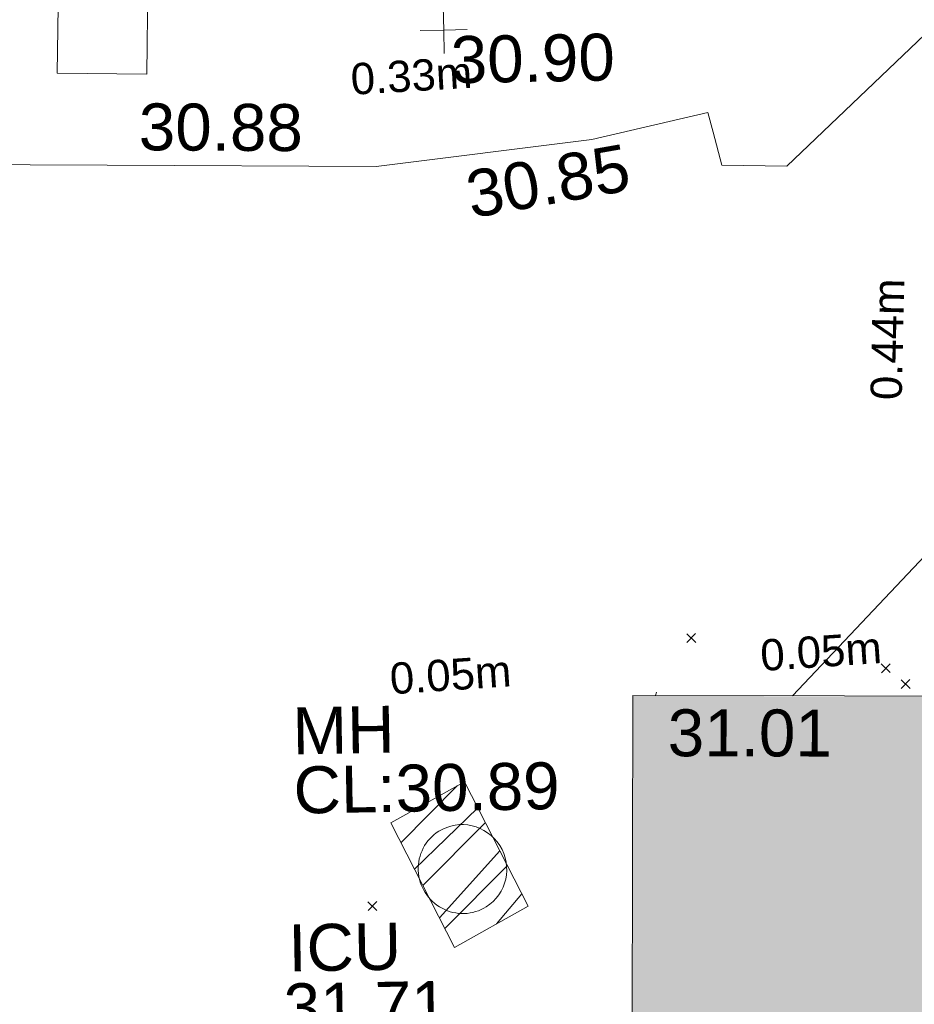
# Model space of a CAD drawing. Header units: millimetres. Extents: x -287732 to 520720, y -88450 to 287754.
# Tile 305 of 383: x 130363 to 137511, y 239168 to 247032. Entities that reach past the tile are written whole.
import ezdxf

# ---------------------------------------------------------------- set-up
doc = ezdxf.new("R2010")
doc.units = ezdxf.units.MM
for name, pattern in [('IMPORT-HIDDEN2 _3_', [4762.5, 3175, -1587.5]), ('IMPORT-UG_ELEC_LV_QLB2 _2_', [2700, 1500, -300.0000000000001, 0, -250, 150, -300.0000000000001, 0, -200]), ('IMPORT-UG_ELEC_STREET LIGHTING_QLB2 _2_', [2700, 1500, -300.0000000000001, 0, -250, 150, -300.0000000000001, 0, -200])]:
    doc.linetypes.add(name, pattern=pattern)
for name, color, linetype, lineweight, true_color in [('00_TOPO_EAVE', 7, 'Continuous', 9, 0x666666), ('00_TOPO_SERV_MH', 7, 'Continuous', 9, 0x666666), ('00_UAV_BUILDING_OUTLINE', 5, 'Continuous', 9, 0x0000ff), ('00_UAV_CONCRETE', 9, 'Continuous', 9, 0x808080), ('00_UAV_LEVEL_SPOT', 7, 'Continuous', 9, 0x666666), ('00_UAV_SERV_IC', 5, 'Continuous', 9, 0x0000ff), ('01_DTM_CONTOUR_MNR', 7, 'Continuous', 9, 0xa5a552), ('12333-PUM-2D-U-0001-C01 - Rev2_REVIT IMPORT_dwg', 7, 'Continuous', 9, 0x767676), ('A_RHA_Line', 7, 'Continuous', 9, 0x00a600), ('PUM-CHAMBER EXTENTS', 6, 'IMPORT-HIDDEN2 _3_', 9, 0xff00ff), ('PUM-ELECTRIC-LV-QLB2', 1, 'IMPORT-UG_ELEC_LV_QLB2 _2_', 9, 0xff0000)]:
    doc.layers.add(name, color=color, linetype=linetype, lineweight=lineweight, true_color=true_color)
doc.layers.add('A_RHA_Detail', color=7, linetype='Continuous', lineweight=9)
doc.layers.add('GEN-TEXT', color=7, linetype='Continuous', lineweight=9)
doc.styles.add('Arial_1', font='arial.ttf', dxfattribs={"height": 250})
doc.styles.add('Swis721 Lt BT_2', font='swissl.ttf', dxfattribs={"height": 375})

# ---------------------------------------------------------------- blocks, each defined once
blk = doc.blocks.new('12333-PUM-2D-U-0001-C01 - Rev2_REVIT IMPORT_dwg_MSL_Eaves_SYM_1-V80-Site Location Plan Proposed')
at = {"layer": '00_TOPO_EAVE', "color": 254, "true_color": 0xcccccc}
blk.add_line((91.54202901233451, 281.1846055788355), (116.0873754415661, 356.5791934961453), dxfattribs=at)
blk = doc.blocks.new('12333-PUM-2D-U-0001-C01 - Rev2_REVIT IMPORT_dwg_UAV-2077255-Site Location Plan Proposed')
at = {"layer": '00_UAV_LEVEL_SPOT', "color": 254, "true_color": 0xcccccc, "flags": 128}
for points in [[(500.0000000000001, 0), (0, 0), (0, 500.0000000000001)], [(0, -500.0000000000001), (0, 0), (-500.0000000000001, 0)]]:
    blk.add_lwpolyline(points, dxfattribs=at)
blk = doc.blocks.new('12333-PUM-2D-U-0001-C01 - Rev2_REVIT IMPORT_dwg_MH_1-2077659-Site Location Plan Proposed')
at = {"layer": '00_TOPO_SERV_MH', "color": 254, "true_color": 0xcccccc}
for major_axis, ratio, start_param, end_param in [((-184.455217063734, 304.8786604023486), 0.9892140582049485, 3.141592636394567, 6.283185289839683), ((-184.4552110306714, 304.8786642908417), 0.9892140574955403, 2.808949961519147e-09, 3.141592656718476)]:
    blk.add_ellipse((534040033.006, 725793297.6010187), major_axis=major_axis, ratio=ratio, start_param=start_param, end_param=end_param, dxfattribs=at)
blk = doc.blocks.new('12333-PUM-2D-U-0001-C01 - Rev2_REVIT IMPORT_dwg_MGS62954_T2_Galway_ITM_3d_Rev1-2077680-Site Location Plan Proposed')
at = {"layer": '00_UAV_CONCRETE', "color": 254, "true_color": 0xcccccc, "flags": 128}
blk.add_lwpolyline([(534032294.4580168, 725799035.6183711), (534036059.5120001, 725798996.016), (534037293.8931367, 725798967.9121127), (534039441.512, 725798919.016), (534041168.5120001, 725799106.016), (534042099.512, 725799306.016), (534042137.7626033, 725799148.185841), (534042202.512, 725798881.0160002), (534042722.512, 725798864.016), (534045376.512, 725801310.0160002), (534045821.4053404, 725801703.0127381), (534049268.512, 725804748.016), (534049267.1745948, 725805146.2952645), (534049263.9968542, 725806092.6264325)], dxfattribs=at)
at = {"layer": '00_UAV_SERV_IC', "color": 254, "true_color": 0xcccccc, "flags": 128}
blk.add_lwpolyline([(534036928.023, 725800420.7385), (534037643.023, 725800398.7385), (534037621.1663765, 725799688.398238), (534036906.1663767, 725799710.398238)], close=True, dxfattribs=at)
at = {"layer": '01_DTM_CONTOUR_MNR', "color": 254, "true_color": 0xcccccc, "flags": 128}
blk.add_lwpolyline([(534042694.6344109, 725794634.5133152), (534043819.7551172, 725795785.0268111)], dxfattribs=at)
at = {"xscale": 0.375, "yscale": 0.375, "zscale": 0.375}
for name, p in [('12333-PUM-2D-U-0001-C01 - Rev2_REVIT IMPORT_dwg_UAV-2077255-Site Location Plan Proposed', (534040000.0000001, 725800000.0000001)), ('12333-PUM-2D-U-0001-C01 - Rev2_REVIT IMPORT_dwg_MSL_Eaves_SYM_1-V80-Site Location Plan Proposed', (534041565.006, 725794549.9585))]:
    blk.add_blockref(name, p, dxfattribs=at)
blk.add_blockref('12333-PUM-2D-U-0001-C01 - Rev2_REVIT IMPORT_dwg_MH_1-2077659-Site Location Plan Proposed', (0, 0))
at = {"layer": '00_TOPO_SERV_MH', "char_height": 375, "attachment_point": 1, "line_spacing_factor": 1.005061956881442, "style": 'Swis721 Lt BT_2'}
for s, insert, width in [('MH', (534038694.3910007, 725794611.9104849), 949.779278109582), ('CL:30.89', (534038694.3910007, 725794138.8172699), 2440.932744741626)]:
    blk.add_mtext(s, dxfattribs=dict(at, insert=insert, width=width))
at = {"layer": '00_UAV_BUILDING_OUTLINE', "color": 251, "true_color": 0x666666, "insert": (534041695.5335671, 725794544.6535963), "char_height": 375, "width": 1495.902363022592, "attachment_point": 1, "rotation": 358.9073953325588, "line_spacing_factor": 1.005061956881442, "style": 'Swis721 Lt BT_2'}
blk.add_mtext('31.01', dxfattribs=at)
at = {"layer": '00_UAV_CONCRETE', "color": 251, "true_color": 0x666666, "char_height": 375, "width": 1495.902363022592, "attachment_point": 1, "line_spacing_factor": 1.005061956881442, "style": 'Swis721 Lt BT_2'}
for s, insert, rotation in [('30.88', (534037555.1006315, 725799457.3229923), 358.6957383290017), ('30.85', (534040135.4878415, 725798863.3706719), 9.01914848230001)]:
    blk.add_mtext(s, dxfattribs=dict(at, insert=insert, rotation=rotation))
at = {"layer": '00_UAV_LEVEL_SPOT', "insert": (534040051.8765643, 725799949.1441548), "char_height": 375, "width": 1495.902363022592, "attachment_point": 1, "line_spacing_factor": 1.005061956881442, "style": 'Swis721 Lt BT_2'}
blk.add_mtext('30.90', dxfattribs=at)
at = {"layer": '00_UAV_SERV_IC', "color": 251, "true_color": 0x666666, "char_height": 375, "attachment_point": 1, "line_spacing_factor": 1.005061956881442, "style": 'Swis721 Lt BT_2'}
for s, insert, width in [('ICU', (534038630.3888013, 725792878.4497966), 1021.012723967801), ('31.71', (534038585.5606508, 725792408.0707957), 1495.902363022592)]:
    blk.add_mtext(s, dxfattribs=dict(at, insert=insert, width=width))
blk = doc.blocks.new('12333-PUM-2D-U-0001-C01 - Rev2_REVIT IMPORT_dwg-1620468-Site Location Plan Proposed')
at = {"layer": 'PUM-CHAMBER EXTENTS', "true_color": 0xffaaff}
h = blk.add_hatch(dxfattribs=at)
h.set_pattern_fill('FP_3', color=211, style=0, pattern_type=2)
h.set_pattern_definition([(45, (-533641079.65, -725615854.3560001), (-265.1650429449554, 265.1650429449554), []), (45, (-533640902.873, -725615854.3560001), (-265.1650429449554, 265.1650429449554), [])])
h.paths.add_polyline_path([(398879.3501529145, 176818.6438212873), (399473.3501528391, 177136.643821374), (398982.3501529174, 178140.6438213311), (398388.3501528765, 177822.6438211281)])
at = {"layer": 'GEN-TEXT', "color": 253, "true_color": 0xaaaaaa}
for p, q in [((400777.9948138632, 179220.2884822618), (400848.7054919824, 179290.999160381)), ((400848.7054919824, 179220.2884822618), (400777.9948138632, 179290.999160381)), ((402326.9948138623, 178952.2884822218), (402397.7054919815, 179022.999160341)), ((402397.7054919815, 178952.2884822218), (402326.9948138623, 179022.999160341)), ((402482.9948138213, 178823.2884822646), (402553.7054919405, 178893.9991603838)), ((402553.7054919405, 178823.2884822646), (402482.9948138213, 178893.9991603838)), ((398192.994813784, 177125.2884822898), (398263.7054919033, 177195.999160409)), ((398263.7054919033, 177125.2884822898), (398192.994813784, 177195.999160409))]:
    blk.add_line(p, q, dxfattribs=at)
at = {"layer": 'PUM-CHAMBER EXTENTS', "color": 211, "linetype": 'Continuous', "true_color": 0xffaaff, "flags": 128}
blk.add_lwpolyline([(398879.3501529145, 176818.643821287), (399473.350152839, 177136.6438213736), (398982.3501529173, 178140.6438213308), (398388.3501528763, 177822.6438211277)], close=True, dxfattribs=at)
blk.add_blockref('12333-PUM-2D-U-0001-C01 - Rev2_REVIT IMPORT_dwg_MGS62954_T2_Galway_ITM_3d_Rev1-2077680-Site Location Plan Proposed', (-533641079.6498471, -725615854.3561786))
at = {"layer": 'PUM-ELECTRIC-LV-QLB2', "char_height": 250, "width": 1160.025439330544, "attachment_point": 2, "line_spacing_factor": 0.9417779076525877, "style": 'Arial_1'}
for s, insert, rotation in [('0.33m', (398650.6847635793, 183910.7996448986), 2.3375035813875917), ('0.44m', (402296.7444911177, 181619.4155965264), 87.70732358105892), ('0.05m', (401841.4899138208, 179256.5781718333), 2.848126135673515), ('0.05m', (398878.5918678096, 179122.2431269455), 2.848126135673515)]:
    blk.add_mtext(s, dxfattribs=dict(at, insert=insert, rotation=rotation))

msp = doc.modelspace()

# ---------------------------------------------------------------- hatches: boundary and pattern name
at = {"layer": 'A_RHA_Detail', "true_color": 0xc0c0c0}
h = msp.add_hatch(color=9, dxfattribs=at)
h.paths.add_polyline_path([(-80880.60083809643, -68502.79057078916), (-80400.865924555, -68483.41509113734), (-80400.865924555, -62984.64684185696), (-24474.85765177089, -63009.32043784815), (-24456.14471271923, -50840.30023858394), (-36622.55041039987, -50831.65104353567), (-36622.55041039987, -44228.57792613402), (-50959.0526582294, -44218.38599194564), (-50959.0526582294, -42573.78171514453), (-54563.9325804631, -42571.21897729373), (-54565.69773352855, -45054.17447474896), (-92408.82109321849, -45027.27149621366), (-92411.78875845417, -49201.74309222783), (-100061.9988811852, -49201.74309222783), (-100052.2214449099, -64852.82557838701), (-86120.90825229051, -64852.82557838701), (-86092.1662649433, -62957.90041523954), (-84861.10047608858, -62957.90041523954), (-84854.79052929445, -68240.109737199), (-80870.60226892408, -68240.10973722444)])
h.paths.add_polyline_path([(-137238.9269902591, -68461.9384092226), (-132719.7426408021, -68433.0633692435), (-132847.0731201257, -62850.04282283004), (-130454.6837966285, -62916.63108078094), (-130498.2830220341, -61355.85393642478), (-117581.136331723, -61423.42893438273), (-117492.3908565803, -49183.91309190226), (-125136.5200282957, -49178.47881952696), (-125133.572703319, -45032.61887136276), (-163007.1824077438, -45005.6942194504), (-163007.1824076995, -44090.2963411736), (-163123.8521269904, -44090.21339942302), (-163122.6389897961, -42383.75184302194), (-166563.8543419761, -42383.75184298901), (-166565.034908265, -44044.39824208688), (-193158.4656786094, -44025.49275805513), (-193195.152889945, -62863.65652504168), (-137269.7106414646, -62916.63108078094), (-137254.3708868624, -65679.90523788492)])
h.paths.add_polyline_path([(120310.9497607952, -32334.28230164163), (120312.4652266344, -31610.73011961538), (133451.2244789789, -31638.24899384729), (133469.2230092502, -19717.98315780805), (121295.7536929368, -19692.48606430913), (121319.8434528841, -8190.941560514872), (112277.0825930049, -8172.001674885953), (112263.1770823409, -14811.1234547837), (78285.85310969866, -14739.95861438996), (78292.82277619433, -8167.077575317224), (75241.99098605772, -8160.673431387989), (69355.76844233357, -8152.931592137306), (69353.6659720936, -9156.74635762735), (68372.60878945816, -9154.691552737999), (68372.60878945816, -13705.52853215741), (69333.7233474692, -13707.54156770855), (69325.07112547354, -16249.53369228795), (66623.4489111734, -16249.53369228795), (66619.79243935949, -17995.29925530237), (65989.07757494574, -17995.2992552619), (65985.44262772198, -19730.78799483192), (57152.23993377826, -19712.28702421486), (57127.42535098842, -31559.89463417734), (70277.87165424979, -31587.43801817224), (70277.87165431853, -32271.7414715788), (78263.96947909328, -32285.12944888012), (78266.62661740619, -31019.79372153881), (112335.8856506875, -31091.15111860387), (112335.8856506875, -32317.57330553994), (119781.4233959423, -32333.17321913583)])
h.paths.add_polyline_path([(7503.717409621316, -1791.439263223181), (15482.43097392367, -674.0213231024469), (15484.0826588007, 148.1327206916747), (56188.28042539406, 205.5276654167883), (56155.84326007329, 14338.3166313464), (18016.62665935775, 14236.48149539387), (17967.9025208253, 34313.18372071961), (21727.10644863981, 34324.0692624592), (21708.90974962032, 40608.10218321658), (18009.66447159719, 40608.10218321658), (17995.54603706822, 45483.75063442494), (9770.084204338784, 45420.6329473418), (3966.213879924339, 45446.76585222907), (3984.771235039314, 14176.56786832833), (1023.062455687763, 14176.56786837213), (-276.5134647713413, 14190.52623461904), (-231.6790044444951, 5968.135265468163), (-226.4491536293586, 193.7444677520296), (553.0869992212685, 183.4716499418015), (7477.609307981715, 143.2867586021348), (7488.638446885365, -674.0213231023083)])
h.paths.add_polyline_path([(77755.59663317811, 53.47451145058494), (77729.51881611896, 1699.844979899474), (94464.47132486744, 1659.976083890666), (94606.37913471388, 17991.390236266), (88810.4190114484, 18015.03260816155), (88799.89418497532, 14436.74271609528), (69413.88950349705, 14457.8773889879), (69377.35724448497, 99.62816357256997), (75241.99098605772, 67.32134432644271)])
h.paths.add_polyline_path([(61252.12079701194, 46453.95617366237), (105774.7348988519, 46472.68783506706), (105768.2642198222, 61852.61234306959), (92285.13876309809, 61852.61234306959), (92308.59670399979, 65784.30757140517), (96107.4668000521, 65767.60445243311), (96059.68081117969, 75209.20847378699), (101084.8427276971, 75071.88872764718), (104988.0046543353, 74765.36560406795), (108403.6894220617, 74363.8408943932), (112009.2703903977, 73787.25420861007), (115645.3524815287, 73049.69667206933), (116890.8108051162, 72761.69136252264), (120208.9929833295, 71893.18353872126), (120865.241739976, 71703.68484519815), (124135.6329506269, 70669.67317906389), (127435.6253142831, 69480.50055823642), (127820.4368670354, 69394.93141813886), (128274.3081769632, 69331.69585753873), (128731.8791144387, 69306.66104516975), (129189.9401488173, 69320.00258290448), (129645.2782985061, 69371.62688826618), (130094.6997111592, 69461.17185603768), (130535.0520071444, 69588.00939074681), (130963.246434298, 69751.24981927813), (131376.2795165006, 69949.74812590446), (131771.2541232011, 70182.11198903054), (132162.5575600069, 70460.5404660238), (132496.0921583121, 70741.69081113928), (132820.871367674, 71064.98072578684), (133117.4593294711, 71414.31364272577), (133383.77568926, 71787.23923950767), (133616.5473239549, 72178.5372844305), (133817.1647262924, 72590.54524898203), (133982.6025969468, 73017.89547513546), (134111.7005086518, 73457.59040801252), (134203.5529320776, 73906.54590458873), (134257.5155883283, 74361.61286216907), (134272.5462649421, 74819.5993153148), (134250.5259875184, 75277.29281745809), (134189.6227572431, 75731.48297747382), (134090.9274700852, 76178.98397757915), (133955.1324028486, 76616.65691993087), (133783.1900598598, 77041.43184345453), (133576.3064937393, 77450.32925647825), (133335.932843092, 77840.48103920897), (133063.7551572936, 78209.15055532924), (132761.6825665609, 78553.75185442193), (132431.8338935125, 78871.8678050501), (132076.5227905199, 79161.26705197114), (131698.2415080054, 79419.91966861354), (131299.6434187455, 79646.01139197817), (131093.5942456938, 79746.34209763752), (132146.0467355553, 83110.22226145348), (122787.7632953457, 86282.54285518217), (121604.3555412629, 82800.3591886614), (117095.9864227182, 83870.84033785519), (116841.9598400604, 83526.35449572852), (116120.5435466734, 91221.93611972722), (110237.7341284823, 91274.27491021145), (110194.3680786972, 90435.39030214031), (104988.0046543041, 90486.49901390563), (104973.2761846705, 94309.82427956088), (103746.1314668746, 94309.8242795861), (103839.9937121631, 122852.1474271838), (96365.09202306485, 122931.9599470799), (96350.3400238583, 123952.4168585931), (104555.5505249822, 123902.1925226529), (104607.3234458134, 120248.5396156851), (125502.5015002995, 120134.1933400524), (125662.0200253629, 137657.3796882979), (114479.5865733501, 137699.2256881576), (114382.306264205, 129149.9458158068), (104644.159003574, 129187.9975073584), (104577.9931702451, 126217.3903144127), (101184.4926406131, 126159.1566967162), (101264.6166812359, 135959.2655565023), (89967.23178808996, 135988.8856164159), (89927.63362986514, 125823.6463181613), (93630.53562302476, 125840.7948842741), (93580.65688892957, 122931.9599470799), (88697.38835376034, 122904.7310126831), (88679.3898954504, 95739.09143775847), (86378.25848996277, 95739.09143775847), (86378.18187189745, 96178.1008337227), (83279.50743284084, 96200.92083327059), (83273.62493422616, 95735.74732133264), (70169.67509619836, 95733.22421950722), (70166.26842742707, 96272.07409347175), (66674.99731294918, 96257.14073655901), (66654.74538556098, 95755.71092136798), (65784.77231079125, 95755.71092136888), (65887.65094984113, 117470.630565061), (53473.3427162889, 117487.9046429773), (53434.44066309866, 98570.46349063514), (40649.41626916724, 98570.46349063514), (40610.16711559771, 94406.01479078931), (38853.82372868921, 94410.36303440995), (38848.65589191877, 89463.65332729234), (40612.46601912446, 89518.45976927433), (40665.38257362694, 86257.73741128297), (38372.19584460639, 86305.72309285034), (38369.79374539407, 76901.0507917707), (50937.9512507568, 76944.40198294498), (50922.88567286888, 74598.78180889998), (56484.9061132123, 74588.85093771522), (56484.9061132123, 75194.85181995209), (92465.4037153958, 75233.0258166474), (92645.92783662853, 71766.64845094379), (89810.55521366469, 69362.83965827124), (85313.16173974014, 69360.94750420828), (85313.16173974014, 66907.4050808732), (75210.14498263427, 66903.15451589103), (75210.14498263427, 63815.70944550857), (70819.40014309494, 63815.70999200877), (70819.21601505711, 64253.35708059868), (69456.83415683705, 64253.35708059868), (69455.7195737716, 66901.99623166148), (61303.32856759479, 66898.5668068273), (61304.56054988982, 63970.32021231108), (70500.41048208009, 63970.32021219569), (70500.4088543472, 61852.59006207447), (61245.6438848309, 61848.69637488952), (61252.03558504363, 46656.49344428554)])
h.paths.add_polyline_path([(-17153.16561239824, 48569.32684293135), (-17153.16561224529, 60770.38083685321), (-29362.88357759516, 60774.70428694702), (-29362.88357759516, 67399.20394580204), (-43507.24466814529, 67405.01911303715), (-43488.5313307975, 69093.07334175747), (-45766.41866231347, 69109.32868388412), (-45794.3462003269, 67405.01911303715), (-47272.11273194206, 67404.2124544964), (-47272.44887633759, 66454.91798908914), (-86004.56386332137, 66468.63299519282), (-86006.66970787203, 60521.58362721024), (-92662.87722510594, 60521.58362721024), (-92665.2138765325, 50184.35611932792), (-79752.0168396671, 50179.78309939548), (-79752.016597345, 48591.4932381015), (-17157.7163123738, 48569.32845417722)])
h.paths.add_polyline_path([(-201056.4185878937, 48628.75479108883), (-138377.9751621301, 48634.64535779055), (-138377.9751621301, 50133.28201003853), (-125467.710581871, 50134.49626164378), (-125468.6909603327, 60566.1903686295), (-132186.8595614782, 60565.86652591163), (-132187.4203588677, 66533.0197876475), (-170643.3098734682, 66805.61809689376), (-170643.3098732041, 67738.78475848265), (-200340.0100486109, 67488.93693764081), (-200348.7171487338, 60827.78025104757), (-201057.5650552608, 60827.71357558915), (-201056.6510294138, 51102.04313372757)])
h.paths.add_polyline_path([(-240051.5126725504, 54769.19491160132), (-239444.490259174, 54811.10754483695), (-239186.5396223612, 54841.92927608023), (-238764.8191577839, 54940.98166103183), (-238382.4735933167, 55122.46891388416), (-237990.3402229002, 55354.87497234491), (-237269.2031023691, 55936.21515020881), (-237032.4836384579, 56225.56611516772), (-236793.0039602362, 56569.31473944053), (-236554.5880578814, 57004.26389721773), (-236432.7219585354, 57267.46508908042), (-236300.081527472, 57753.26238983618), (-236250.7285154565, 58017.17885684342), (-236235.6490609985, 58516.21786804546), (-236233.2538429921, 58987.85640053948), (-236213.7029795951, 59823.48083769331), (-236363.8287855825, 59820.86038205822), (-236634.0279869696, 60698.06075827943), (-236391.9547756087, 61432.19726339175), (-236225.4740089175, 61435.10319600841), (-236201.6036569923, 62637.68779596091), (-232563.5271750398, 62639.28734435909), (-232563.5271750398, 63049.03842404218), (-232732.1945866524, 63049.15302218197), (-232860.1521277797, 63457.95890274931), (-232731.606808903, 63914.24862697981), (-232560.8209656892, 63914.24862697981), (-232515.1276847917, 70598.00033009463), (-240628.6947849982, 70598.85496273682), (-240629.7923196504, 72350.98321577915), (-246412.6011212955, 72347.36085933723), (-246412.6011212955, 70616.45923936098), (-254449.5805725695, 70618.60952619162), (-254454.637144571, 70754.06491720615), (-254469.7140363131, 73191.66276250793), (-263883.2532625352, 73267.83063688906), (-263902.4181505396, 68260.74348553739), (-263714.8217520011, 68259.82096572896), (-263552.9672900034, 67819.65434396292), (-263719.0883117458, 67392.2068408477), (-263913.6298699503, 67392.20684284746), (-263956.7001913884, 58633.76423459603), (-260181.1963171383, 58611.22607638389), (-260192.3146983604, 56354.25111579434), (-257184.684388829, 56339.46086021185), (-257213.4419957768, 57092.93866021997), (-257338.5163846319, 57093.27331223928), (-257471.0109294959, 57531.74572308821), (-257338.5163845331, 58062.22513696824), (-257203.4956297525, 58064.06881289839), (-257173.5751889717, 58598.54056692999), (-256478.2273617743, 58575.27357994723), (-256478.2273617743, 58788.51859473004), (-256013.0091299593, 58911.92701534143), (-255397.0786664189, 58780.99767617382), (-255397.0786664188, 58595.982422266), (-243809.885361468, 58585.92793201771), (-243805.3570672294, 58352.04527760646), (-243740.939469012, 57884.52572680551), (-243619.0830608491, 57421.84877545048), (-243424.3877545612, 56943.65915412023), (-243247.1437899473, 56608.24157713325), (-243003.0710579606, 56249.99021479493), (-242732.2093200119, 55932.75703082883), (-242371.7230178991, 55603.12658811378), (-242141.255125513, 55424.88676767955), (-241804.9643037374, 55216.88439822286), (-241529.4640827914, 55077.02869055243), (-241100.6275144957, 54917.18295003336), (-240836.2134980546, 54840.82833176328), (-240453.4486195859, 54788.60784130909), (-240218.9578693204, 54777.28227442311)])
h.paths.add_polyline_path([(40276.69022552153, 59895.36417752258), (40328.62676029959, 69196.9439153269), (36588.99968785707, 69217.8245910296), (36619.46637569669, 74674.25962428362), (32264.36460078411, 74687.02318924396), (32233.48293867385, 69156.26826306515), (11916.69390495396, 69269.70959686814), (11966.66200111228, 78218.75165974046), (29087.509017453, 78123.15526808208), (29143.44567205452, 88141.1370047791), (15719.348796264, 88216.09212953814), (15732.60379610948, 90589.9978889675), (4594.294101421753, 90652.19003489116), (4525.129359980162, 78265.12250449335), (10096.76365553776, 78234.01258731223), (10077.43887221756, 74773.03821910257), (4547.641142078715, 74803.91453678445), (4465.579974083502, 60107.1600234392), (19125.89094760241, 60025.30234268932), (19139.86249374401, 62527.53804644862), (31738.59196305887, 62457.19146404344), (31724.55430858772, 59943.11609815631), (38369.79364225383, 59906.01157293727)])
h.paths.add_polyline_path([(-246083.0241259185, 72334.29150213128), (-246083.0594797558, 72334.30275087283), (-246208.2905500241, 72334.29150213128)])
h.paths.add_polyline_path([(-114575.3004830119, 112178.0758695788), (-114575.3246435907, 112178.0758695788), (-114707.2752166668, 115801.5811617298)])
h.paths.add_polyline_path([(-154699.9178765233, 101760.4080976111), (-114382.050333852, 101776.0542914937), (-114382.050333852, 106926.9360164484), (-113755.641395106, 106927.1792101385), (-113757.5507412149, 111847.2721531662), (-114431.6837526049, 111847.2721531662), (-114431.8097758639, 112178.0758695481), (-114575.3004830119, 112178.0758695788), (-114578.9984943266, 121707.2390833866), (-123056.9849702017, 121707.2390833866), (-123068.8201032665, 156452.7036899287), (-119381.2340625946, 156454.1348067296), (-119381.2340625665, 160165.8597952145), (-115501.031452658, 160167.3662801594), (-115503.3750945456, 166206.5793118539), (-132411.7987151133, 166599.6604729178), (-132411.8243278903, 166665.6603411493), (-135275.0124468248, 166664.5490317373), (-135275.0124468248, 166628.1883101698), (-135911.3205076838, 166628.1944502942), (-135911.3479256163, 166352.1604668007), (-152521.1633846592, 166345.7146753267), (-152518.3680955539, 159142.6836790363), (-150699.3133726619, 159117.9265656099), (-150758.5477087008, 122560.691203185), (-151059.2005266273, 122560.691203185), (-151061.0981347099, 121302.4374932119), (-154138.3148337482, 121372.6012653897), (-154138.3148337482, 121865.1834517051), (-154704.3888425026, 121867.2611370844), (-154688.5451973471, 119352.3937021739), (-154745.5933227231, 119352.3715636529), (-154745.5763474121, 118722.1532660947), (-160794.1544526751, 118748.7442832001), (-160794.1544526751, 119410.5425977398), (-163852.1622693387, 119422.408321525), (-163855.0715294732, 118762.2003111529), (-167568.6765459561, 118778.5256058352), (-166634.6619849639, 124395.1277019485), (-166930.050559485, 124500.0918161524), (-167568.6765459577, 124707.6250903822), (-168028.2173235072, 124841.3808647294), (-168630.5006276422, 124991.3056740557), (-169238.2056069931, 125117.4693074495), (-169850.3952285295, 125219.6772876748), (-170466.1255403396, 125297.7720169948), (-171089.11025998, 125351.8553033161), (-171704.4065937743, 125381.1774255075), (-172325.0479971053, 125386.3595015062), (-172782.2248668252, 125374.5832362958), (-173401.7764235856, 125337.4554476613), (-174109.844898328, 125263.4341236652), (-174634.1213722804, 125190.4100126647), (-175245.0145766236, 125080.719099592), (-176047.1958093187, 124895.7675260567), (-176665.4852587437, 124724.7228134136), (-177045.3001228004, 124609.1129151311), (-177631.5127792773, 124405.2077276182), (-176665.4852586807, 118818.5158794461), (-177558.9402083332, 118822.4435768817), (-177662.2853368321, 125263.4341236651), (-176365.3912351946, 126542.9270807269), (-159462.2970490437, 126319.910391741), (-157057.7396790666, 128609.0850976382), (-157060.6673204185, 136153.1661957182), (-158638.8016610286, 137740.2441626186), (-159352.3735831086, 137740.2441626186), (-161634.4140634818, 140201.1078539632), (-168727.9404945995, 140256.8191146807), (-171035.0401161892, 137942.8847305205), (-174184.1459014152, 137942.8847305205), (-176460.1167434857, 140292.2858551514), (-177341.6856934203, 140292.2858551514), (-177341.7113613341, 140358.4281613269), (-183428.5803825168, 140356.0660244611), (-185921.6385985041, 137917.4639994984), (-185921.6385985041, 131757.3091155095), (-186906.8767412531, 131756.9267733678), (-187725.3914540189, 130809.9989183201), (-187724.058890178, 127376.1828148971), (-186481.0281350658, 126304.5577463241), (-186479.4846754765, 122327.2959175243), (-185176.2828158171, 121059.4673825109), (-180304.1129154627, 121059.4673824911), (-180304.1136492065, 118802.0484409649), (-193555.3706955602, 118802.0484409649), (-193555.368699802, 133117.8341649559), (-192593.6442938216, 133118.2073819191), (-192593.6442938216, 134200.8158367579), (-192224.6284783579, 134200.9592041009), (-192225.5653014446, 136615.0101267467), (-192595.0012460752, 136615.0101267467), (-192595.4357332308, 137734.4745165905), (-193589.2709668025, 137734.4746851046), (-193589.2685988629, 147474.570583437), (-193163.2062206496, 147492.8644732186), (-192765.7252967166, 147531.087133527), (-192359.9383250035, 147589.5931622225), (-192199.8207947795, 147616.5827294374), (-191882.7548926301, 147682.9245600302), (-191568.5380070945, 147761.6632019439), (-191257.654638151, 147852.677242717), (-190828.6072909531, 148002.2045655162), (-190647.7999969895, 148070.9514233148), (-190349.7690789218, 148197.8750094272), (-190056.9509284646, 148336.4013817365), (-189769.797051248, 148486.3169427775), (-189405.3590254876, 148698.0567944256), (-189132.906026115, 148873.2749095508), (-188867.542109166, 149059.0543929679), (-188609.6764469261, 149255.1087866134), (-188354.9814055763, 149465.3525772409), (-188079.6339208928, 149713.879248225), (-187884.9836199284, 149901.8220103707), (-187545.928247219, 150265.8040604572), (-187446.29984479, 150378.3960832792), (-187241.3270201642, 150629.2310214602), (-187046.3599558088, 150887.9197697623), (-186861.6992771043, 151154.0634500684), (-186546.1373636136, 151669.829875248), (-186524.4196769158, 151707.0632450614), (-163675.2898318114, 151669.829875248), (-163687.5843045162, 148134.07679455), (-157303.6541541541, 148136.492106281), (-157303.6541541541, 155759.91501608), (-157557.4317586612, 155765.0384228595), (-157555.9168973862, 166678.0466575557), (-187009.2021991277, 166699.7464767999), (-187013.0952111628, 162054.4009359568), (-188707.17754695, 162044.5925187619), (-188705.9961892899, 155021.5333641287), (-188737.9999316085, 154650.5326604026), (-188799.0133969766, 154283.1866125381), (-188857.2045401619, 154035.4341107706), (-188966.1106131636, 153679.3368924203), (-189102.6200311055, 153332.8820747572), (-189265.8911675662, 152998.2056672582), (-189454.9174011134, 152677.371060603), (-189645.2484685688, 152421.3220123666), (-189916.9563410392, 152104.2450531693), (-190212.7041973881, 151809.4634871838), (-190530.6686598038, 151538.7947471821), (-190868.8893671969, 151293.9075915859), (-191225.281078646, 151076.3118324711), (-191597.6465194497, 150887.3490191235), (-192092.8415776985, 150682.5621956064), (-192519.2468154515, 150561.8451365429), (-192903.8930791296, 150482.240889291), (-193187.215491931, 150440.8868273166), (-193594.1866364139, 150407.1257787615), (-193594.5952989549, 151459.9895227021), (-205369.2399268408, 151455.4201247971), (-205354.4523517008, 113350.0822379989), (-207187.1580384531, 113349.3710182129), (-207184.3024929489, 105991.0636522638), (-205312.8748221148, 105991.1901500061), (-205311.2362476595, 101769.6553082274), (-175488.6451201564, 101781.2285901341), (-175488.6451201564, 110889.6985621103), (-154703.4627663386, 110897.5679794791), (-154700.2792295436, 102691.5597281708)])
h.paths.add_polyline_path([(193735.9435693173, 113047.8274774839), (208865.0938716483, 114991.0266430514), (208976.1154123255, 114126.6471160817), (216447.8967332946, 115086.3281915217), (216038.7305308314, 118271.9702413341), (232648.5073383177, 120405.3421626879), (233425.993615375, 114352.0734369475), (240632.2017567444, 115277.6440988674), (239854.8412683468, 121329.9334727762), (256406.8682407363, 123455.8879629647), (257091.7572256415, 118089.1198988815), (264572.2871227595, 119040.8180953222), (261877.8350555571, 138524.7609215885), (259178.7147038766, 138221.6086035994), (259197.3483655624, 137439.0084132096), (254686.1480587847, 136897.0007612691), (255412.6810205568, 131314.8303176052), (240852.7447969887, 129522.4514056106), (239771.0426543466, 137918.8519126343), (240649.5822431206, 138010.1984551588), (240062.3063116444, 142776.6750342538), (239165.7694642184, 142685.0143484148), (237630.9646614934, 151018.3171732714), (266172.8791088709, 154560.7889781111), (271297.1876944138, 142612.4006970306), (276531.7397502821, 144861.098714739), (274941.5029779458, 148527.9037281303), (302074.5307653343, 160134.9084326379), (300215.9323773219, 164320.1841173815), (301528.1613272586, 164907.0997989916), (300405.1237791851, 167477.8916353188), (299016.6944531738, 166945.7181824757), (295626.7488506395, 174518.754428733), (294333.0289184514, 177537.1551681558), (287288.8475947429, 174518.754428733), (289427.6893504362, 169661.0163463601), (272956.7816584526, 162557.1203578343), (271943.2187787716, 164897.4305293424), (267016.3118217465, 162764.0369715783), (268502.3094164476, 159357.0430143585), (265200.4029574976, 157946.4096681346), (226856.416695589, 153146.7821792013), (227510.3041274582, 148852.0205334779), (228280.9873165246, 141179.0007483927), (227302.3544112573, 141050.281300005), (227895.3788235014, 136433.1758633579), (228748.5501749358, 136523.8855003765), (229602.3077302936, 128023.7667641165), (217691.2359889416, 126493.8999679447), (217642.3600127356, 126874.433267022), (215138.5007311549, 126552.8357430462), (215194.9980427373, 126112.965074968), (215015.6132226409, 126089.924757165), (214840.9672575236, 127449.66446064), (192258.7012018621, 124549.1816390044), (193486.3576426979, 114991.0266430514)])
h.paths.add_polyline_path([(-78076.24187439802, 117605.5188722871), (-78076.23951902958, 117610.0871211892), (-78070.318122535, 129485.7330792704), (-74723.15926543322, 129478.385255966), (-74723.15926543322, 125435.7860624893), (-48015.64546086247, 125380.0246061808), (-47996.55031653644, 135872.5822179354), (-61198.15919578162, 135901.5630078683), (-74714.72264144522, 135923.5088764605), (-74723.6287602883, 131865.2975510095), (-78070.318122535, 131872.642169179), (-78062.97909487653, 149549.7689430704), (-58292.26570492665, 149541.5607197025), (-58292.26570491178, 148946.2407608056), (-37707.70924046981, 148937.6946533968), (-37703.30827430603, 159740.0672041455), (-44148.26955755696, 159742.7429641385), (-44148.26955755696, 162961.3319174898), (-49829.95437583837, 162961.3319174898), (-49830.92144130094, 160632.0129326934), (-78494.09026625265, 160643.9130440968), (-78494.09026625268, 161615.1537738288), (-78739.225852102, 161615.2555472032), (-78691.7919454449, 168187.9195488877), (-90844.57645036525, 168126.8149079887), (-90962.52567694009, 152686.7636277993), (-89064.97866809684, 152685.9758215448), (-89079.54115380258, 117610.0871211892), (-78374.80218507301, 117605.6428258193)])
h.paths.add_polyline_path([(69254.82576126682, 129235.9722870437), (69259.97086178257, 136167.789247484), (86068.0992678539, 136131.0235193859), (86008.66431381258, 164703.3084147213), (58789.63167882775, 164723.511581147), (58789.63167882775, 170119.2062865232), (54460.1632489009, 170122.4198087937), (54457.21717773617, 166153.279245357), (47042.2151650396, 166158.7829869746), (47041.10931533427, 164668.9097040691), (39173.27935198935, 164674.7495545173), (39172.83712618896, 164078.9539098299), (17014.87910992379, 164095.4005254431), (17002.38841206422, 147267.1142245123), (12659.63471563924, 147267.1142245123), (12653.60087534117, 139137.9291796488), (17031.41608901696, 139134.6797717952), (17024.5879174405, 129935.3194463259), (39191.34773726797, 129918.8662983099), (39191.34773726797, 129258.2867272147), (69014.0340609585, 129236.1510132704)])
h.paths.add_polyline_path([(39265.62356917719, 139467.8223435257), (33050.91021530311, 139484.1586867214), (33087.56357182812, 153427.9220784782), (39277.60130889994, 153411.6505991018), (39277.60130890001, 152830.3127277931), (43058.29603858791, 152820.3745823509), (43024.83899408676, 140092.5601633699), (39267.2657899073, 140092.5601633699)])
h.paths.add_polyline_path([(1979.548949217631, 189123.2414339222), (18699.10403225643, 189180.0465563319), (18678.46874730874, 195253.6675675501), (24349.02704561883, 195272.9334348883), (24334.96888372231, 199550.7690688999), (28829.78348974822, 199566.0403168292), (28798.3577216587, 208815.6446464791), (24334.949615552, 208806.151404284), (24333.90624841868, 209113.2475694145), (16811.59093053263, 209087.6903002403), (16806.58456499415, 208843.5909093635), (6772.293057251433, 208809.4991440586), (6797.166076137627, 201488.5780549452), (-8471.058649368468, 201436.7038490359), (-8471.058649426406, 200429.0172028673), (-11856.09020770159, 200417.5164702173), (-11823.72827009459, 190892.3684138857), (-7614.729360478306, 190906.6685966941), (-7614.729360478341, 190170.8290169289), (-4608.619189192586, 190169.2993656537), (-4608.238782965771, 190916.8832264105), (1973.379031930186, 190939.2444180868), (1977.122761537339, 189837.3456693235)])
h.paths.add_polyline_path([(-20506.22133143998, 190640.0286460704), (-20122.28942212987, 206347.1214480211), (-41550.34215551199, 207015.2557957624), (-41462.26177903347, 210449.6195896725), (-31391.41053372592, 210152.0276719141), (-31078.64493155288, 223862.5743669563), (-44305.08575743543, 224230.7972280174), (-44490.79956591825, 211865.5542346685), (-47510.12209648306, 211942.9901385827), (-47722.57925071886, 203659.0205614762), (-47076.06680548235, 203635.3001465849), (-47175.4684425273, 199531.9403872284), (-46801.21126120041, 199520.4703269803), (-46873.68175963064, 195478.5899481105), (-44600.40472248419, 195425.2559779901), (-44685.88459507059, 192243.2795180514), (-38073.99929115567, 192135.6564362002), (-38104.39995468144, 191126.972250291), (-21537.79264466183, 190668.5723412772)])
h.paths.add_polyline_path([(16801.02360973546, 195961.500137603), (9656.615133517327, 196015.1086063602), (9643.838150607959, 199513.9922857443), (11631.77992468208, 199485.8321209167), (11631.7920940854, 203322.2460456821), (16806.58456511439, 203391.4855728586), (16801.0407710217, 195984.4293109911)])
h.paths.add_polyline_path([(122084.9264926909, 200536.2570557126), (122088.1805162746, 206386.1947929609), (125211.1061638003, 206386.1947929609), (125211.1162733, 206645.8932837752), (126202.7098976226, 206645.8932838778), (126203.0204769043, 207041.0477229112), (130401.4034741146, 206979.0758390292), (130444.2691124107, 209883.280297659), (126202.8383603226, 209945.8832030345), (126203.0204769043, 214624.1281189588), (127364.791950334, 214624.1281190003), (127365.2106673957, 225380.2058567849), (126159.8599207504, 225380.2527798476), (126207.4133336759, 241475.3410923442), (119482.5411291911, 241495.8747898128), (119479.2041949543, 246182.0096278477), (109943.9121324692, 246175.2196735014), (109953.2702601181, 233033.381429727), (115000.5285021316, 233033.3814296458), (114999.579292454, 208653.4991933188), (112026.3032630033, 208653.4991933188), (112024.3519988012, 200538.6761891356), (122024.6079402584, 200536.2715596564)])
h.paths.add_polyline_path([(30087.05071580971, 200986.75440713), (38030.67179071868, 201028.6865660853), (38030.67179071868, 202922.9731660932), (38109.89531492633, 202923.3913649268), (38067.25569096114, 208827.6066631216), (38013.35839378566, 208827.6672237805), (38012.38630971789, 209012.5383931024), (30044.90685988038, 208970.480297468), (30076.83023715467, 202922.9203834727)])
h.paths.add_polyline_path([(195986.2599417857, 205661.5722736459), (202896.8751332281, 206052.0074670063), (202676.8862551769, 209945.7611691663), (195766.2710618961, 209555.3259759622)])
h.paths.add_polyline_path([(-91652.40581580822, 206392.6172135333), (-79454.24421187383, 206432.5105635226), (-79629.29258199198, 238245.6998510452), (-68904.21147484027, 238215.095164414), (-68918.55832832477, 246312.9061543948), (-68918.56040493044, 246314.0782553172), (-68756.515268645, 246312.9061543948), (-68755.20581930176, 246638.9786699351), (-79620.07671794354, 246651.3624133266), (-79606.5628449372, 247343.5411849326), (-82154.50636787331, 247318.0695596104), (-82154.50636787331, 247488.1275895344), (-91640.64698348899, 247472.5371040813), (-91638.72040628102, 246846.4753752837), (-131470.3702759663, 246641.42150215), (-131470.3702759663, 250159.5419305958), (-142857.1087886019, 250176.7939677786), (-142864.0554935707, 246220.0701029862), (-165118.8027587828, 246272.3986783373), (-165040.0492656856, 253907.936045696), (-178677.4727934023, 253929.5079730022), (-178699.5521575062, 238176.7234097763), (-138599.3373496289, 238209.4781454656), (-138548.4479938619, 206627.5237025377), (-126646.6702863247, 206572.2299428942), (-126666.6805510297, 234825.8818836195), (-124962.7180531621, 234825.9534805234), (-124969.0241559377, 234688.4891474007), (-91595.61129713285, 234664.3133306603), (-91650.87307429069, 207155.5994723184)])
h.paths.add_polyline_path([(142123.7078574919, 209113.5383730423), (152768.4446292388, 209127.3137314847), (152745.2992288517, 227012.63380935), (142100.5623961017, 226998.8584508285), (142121.8067345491, 210582.5602643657)])
h.paths.add_polyline_path([(168998.8561129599, 209274.9592350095), (169026.8416078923, 226860.3446540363), (161686.6780314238, 226876.6646907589), (161647.6783165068, 209291.3037608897), (168846.6177107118, 209275.2977201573)])
h.paths.add_polyline_path([(49761.46820719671, 218476.5678095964), (49794.00484360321, 223316.1680811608), (41274.07755982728, 223363.4010619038), (41273.58999769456, 223290.8795634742), (32187.30576796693, 223351.9666549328), (32202.10532419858, 225553.2987454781), (20081.83724695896, 225634.7833114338), (20035.26675877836, 218707.7438801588), (31566.33951793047, 218630.2204881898), (31566.12891731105, 218598.8950898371), (49750.1971391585, 218476.6435849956)])
h.paths.add_polyline_path([(162361.9830851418, 234154.05208666), (162366.6425722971, 241589.9129272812), (135261.102696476, 241630.986197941), (135249.088870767, 234197.8735112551), (160249.0277027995, 234157.4671671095)])
h.paths.add_polyline_path([(176458.8604389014, 246709.5724700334), (176516.2484477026, 252173.1529804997), (168884.2833866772, 252253.3171281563), (168934.86529241, 257068.9279575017), (164355.0504715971, 257117.0331241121), (164296.1746742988, 251511.808811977), (164416.8965511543, 251510.5407811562), (164367.8024342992, 246836.573754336), (171460.1142273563, 246762.0779818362)])

# ---------------------------------------------------------------- linework, layer by layer
at = {"layer": 'A_RHA_Line', "color": 7}
for p, q in [((135261.1071190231, 241633.7224584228), (135255.862757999, 238388.9670296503)), ((136954.0675889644, 241630.9861979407), (135261.1071190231, 241633.7224584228)), ((141950.029844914, 241622.911435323), (136954.0675889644, 241630.9861979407))]:
    msp.add_line(p, q, dxfattribs=at)

# ---------------------------------------------------------------- block references
at = {"layer": '12333-PUM-2D-U-0001-C01 - Rev2_REVIT IMPORT_dwg', "color": 254, "linetype": 'IMPORT-UG_ELEC_STREET LIGHTING_QLB2 _2_', "true_color": 0xffd4d4, "rotation": 0.9999999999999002}
msp.add_blockref('12333-PUM-2D-U-0001-C01 - Rev2_REVIT IMPORT_dwg-1620468-Site Location Plan Proposed', (-261895.0770586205, 55869.5817132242), dxfattribs=at)

doc.saveas('drawing.dxf')
